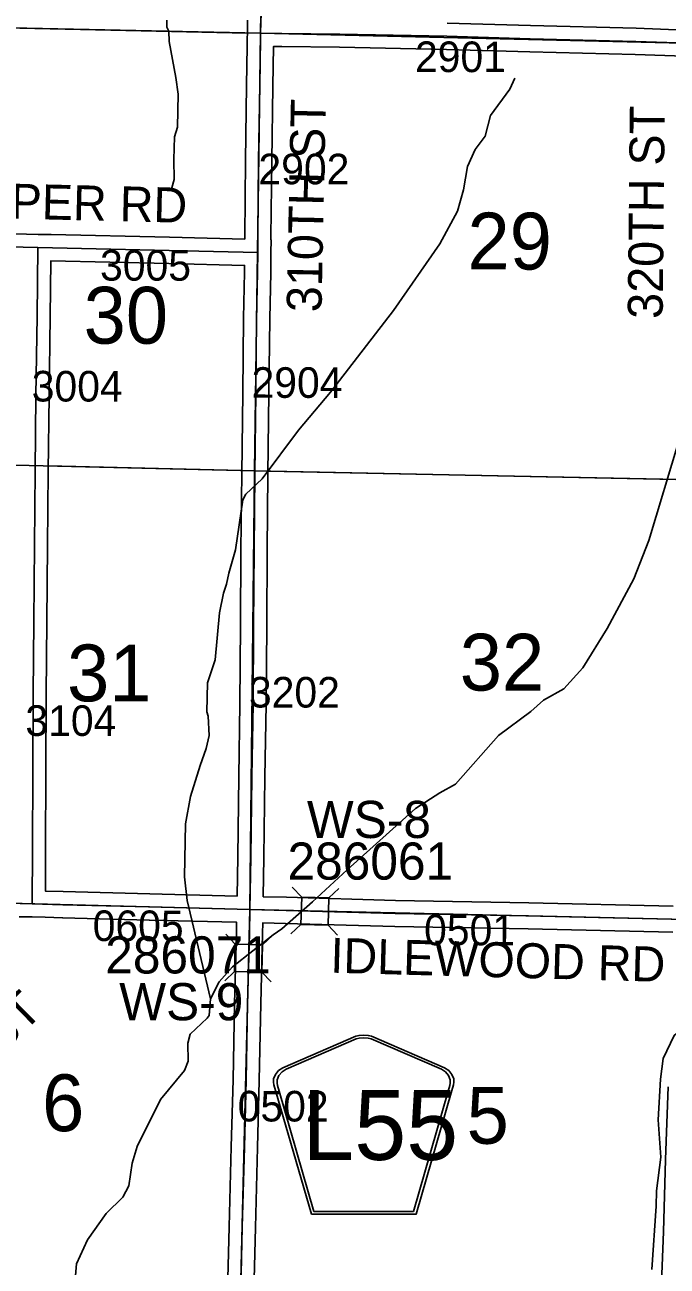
# Model space of a CAD drawing. Extents: x -132.8 to -73.3, y -60 to -26.
# Drawn here: x -109.39 to -107.919, y -45.531 to -42.691 of the extents above; entities that cross this region are included whole.
import ezdxf

# ---------------------------------------------------------------- set-up
doc = ezdxf.new("R2010")
doc.units = 0
for name, color, linetype in [('tdCoHydroRiver', 7, 'Continuous'), ('tdCoSecRdNmbr', 7, 'Continuous'), ('tdCoSecRdTxt', 7, 'Continuous'), ('tdCoSecRteBand', 7, 'Continuous'), ('tdCoSecRteCL', 7, 'Continuous'), ('tdCoSectLine', 7, 'Continuous'), ('tdCoSectLinePart', 7, 'Continuous'), ('tdCoSectNmbr', 7, 'Continuous'), ('tdCoShieldCoRte', 7, 'Continuous'), ('tdCoStrucSec', 7, 'Continuous'), ('tdCoStrucSecCoName', 7, 'Continuous'), ('tdCoStrucSecFHWANum', 7, 'Continuous'), ('tdCoSurfGravel', 7, 'Continuous'), ('tdCoTwpBndryShd', 7, 'Continuous')]:
    doc.layers.add(name, color=color, linetype=linetype)

msp = doc.modelspace()

# ---------------------------------------------------------------- linework, layer by layer
at = {"layer": 'tdCoHydroRiver'}
for points in [[(-109.053, -43.064), (-109.0478, -43.0452), (-109.0483, -42.9994), (-109.047, -42.9474), (-109.0402, -42.9255), (-109.0384, -42.8498), (-109.0438, -42.8118), (-109.0592, -42.7294), (-109.0602, -42.7057), (-109.0647, -42.6962), (-109.0643, -42.6804)], [(-108.2674, -42.8131), (-108.279, -42.8381), (-108.3231, -42.8986), (-108.3353, -42.9456), (-108.3581, -42.9766), (-108.3764, -43.0156), (-108.3855, -43.069), (-108.3993, -43.1176), (-108.439, -43.1923), (-108.5452, -43.3444), (-108.6901, -43.5318), (-108.7632, -43.6183), (-108.8464, -43.7299), (-108.8835, -43.7653), (-108.8901, -43.7778), (-108.9071, -43.8925), (-108.9225, -43.9458), (-108.9279, -43.9709), (-108.9347, -43.9912), (-108.9436, -44.0368), (-108.9541, -44.1438), (-108.9711, -44.197), (-108.9727, -44.2632), (-108.9698, -44.2728), (-108.9677, -44.317), (-108.9747, -44.3468), (-108.9883, -44.3859), (-109.0105, -44.4564), (-109.0214, -44.5192), (-109.0244, -44.6406), (-109.0177, -44.6944), (-108.9647, -44.9197)], [(-107.891, -43.6409), (-107.9612, -43.8711), (-107.9949, -43.9586), (-108.056, -44.0723), (-108.1118, -44.1624), (-108.1556, -44.2103), (-108.2019, -44.236), (-108.231, -44.2621), (-108.3049, -44.3171), (-108.4038, -44.4283), (-108.439, -44.448), (-108.4951, -44.4845), (-108.6515, -44.6243), (-108.7306, -44.6981), (-108.8015, -44.7595), (-108.8208, -44.7733), (-108.9141, -44.8467), (-108.9449, -44.8807), (-108.9647, -44.9197)], [(-107.7476, -44.6413), (-107.7532, -44.6743), (-107.7541, -44.7137), (-107.7611, -44.7419), (-107.768, -44.767), (-107.7862, -44.8013), (-107.8018, -44.8593), (-107.8053, -44.8765), (-107.8304, -44.9343), (-107.8548, -44.9637), (-107.9031, -45.0035), (-107.928, -45.0566), (-107.9339, -45.1038), (-107.9392, -45.1967), (-107.9334, -45.282), (-107.9431, -45.3591), (-107.9439, -45.3938), (-107.9537, -45.5387)], [(-108.9647, -44.9197), (-108.9672, -44.9575), (-108.9721, -44.9637), (-109.0109, -45.0006), (-109.0161, -45.021), (-109.0155, -45.062), (-109.0239, -45.0839), (-109.0791, -45.1504), (-109.1322, -45.2579), (-109.1442, -45.2955), (-109.1517, -45.3474), (-109.165, -45.3739), (-109.2037, -45.4108), (-109.2462, -45.4713), (-109.2712, -45.5259), (-109.2776, -45.5983), (-109.2893, -45.6249), (-109.3187, -45.6668), (-109.382, -45.7378), (-109.4709, -45.8256)]]:
    msp.add_lwpolyline(points, dxfattribs=at)
at = {"layer": 'tdCoSecRteBand'}
for points in [[(-108.8861, -43.1815), (-108.8861, -43.1758), (-108.8861, -43.1757), (-108.8861, -43.1757), (-108.8844, -43.0016), (-108.8844, -43.0015), (-108.8844, -43.0014), (-108.8819, -42.8303), (-108.8819, -42.8303), (-108.8819, -42.8303), (-108.8805, -42.74), (-108.8805, -42.74), (-108.8802, -42.7225), (-108.8802, -42.7225), (-108.8802, -42.7225), (-108.8802, -42.7225), (-108.88, -42.7102), (-108.8798, -42.6803)], [(-108.4226, -42.6873), (-108.2318, -42.693), (-107.9902, -42.6989), (-107.99, -42.6989), (-107.9898, -42.6989), (-107.8783, -42.7031)], [(-107.8794, -42.7631), (-107.9919, -42.7589), (-108.2333, -42.7529), (-108.2334, -42.7529), (-108.2335, -42.7529), (-108.4242, -42.7473), (-108.6688, -42.7423), (-108.801, -42.7409), (-108.8205, -42.7407), (-108.8219, -42.8312), (-108.8244, -43.0022), (-108.8261, -43.1762), (-108.8261, -43.1824), (-108.8261, -43.1829), (-108.8256, -43.1829), (-108.8263, -43.2126), (-108.8265, -43.2424), (-108.8266, -43.2573), (-108.8266, -43.2575), (-108.8266, -43.2577), (-108.8288, -43.3636), (-108.8308, -43.5342), (-108.8308, -43.5342), (-108.8308, -43.5342), (-108.833, -43.7191), (-108.8347, -43.8926), (-108.8357, -44.0662), (-108.8357, -44.0662), (-108.8357, -44.0662), (-108.837, -44.245), (-108.837, -44.2451), (-108.837, -44.2453), (-108.8397, -44.4122), (-108.8421, -44.5959), (-108.8421, -44.5959), (-108.8421, -44.596), (-108.8438, -44.6858), (-108.8438, -44.686), (-108.7908, -44.6874), (-108.7908, -44.6874), (-108.7907, -44.6874), (-108.5411, -44.6945), (-108.2357, -44.6999), (-108.2356, -44.6999), (-108.2356, -44.6999), (-107.9052, -44.7075)], [(-109.4953, -43.1674), (-109.3592, -43.1705), (-109.3294, -43.1709), (-109.3294, -43.1712), (-109.0584, -43.1773), (-109.0584, -43.1773), (-109.0583, -43.1773), (-108.8861, -43.1815)], [(-108.9038, -44.6845), (-108.9021, -44.595), (-108.8997, -44.4113), (-108.8997, -44.4113), (-108.8997, -44.4112), (-108.897, -44.2444), (-108.8957, -44.0658), (-108.8947, -43.8922), (-108.8947, -43.8921), (-108.8947, -43.8921), (-108.893, -43.7185), (-108.893, -43.7184), (-108.893, -43.7184), (-108.8908, -43.5335), (-108.8888, -43.3628), (-108.8888, -43.3627), (-108.8888, -43.3625), (-108.8866, -43.2567), (-108.8865, -43.2415), (-109.0598, -43.2373), (-109.3301, -43.2312), (-109.3317, -43.3587), (-109.3317, -43.3587), (-109.3317, -43.3587), (-109.3342, -43.5397), (-109.3359, -43.712), (-109.3374, -43.8829), (-109.3374, -43.8829), (-109.3374, -43.8829), (-109.3391, -44.0565), (-109.3391, -44.0565), (-109.3391, -44.0565), (-109.3408, -44.2232), (-109.3416, -44.3984), (-109.3421, -44.5779), (-109.3421, -44.5779), (-109.3421, -44.5779), (-109.3424, -44.6731), (-109.3015, -44.6743), (-109.1033, -44.6795), (-108.9038, -44.6845)], [(-108.926, -45.6194), (-108.9216, -45.4416), (-108.9216, -45.4415), (-108.9216, -45.4415), (-108.9169, -45.2583), (-108.9169, -45.2583), (-108.9169, -45.2583), (-108.9127, -45.1048), (-108.9095, -44.9303), (-108.9095, -44.9302), (-108.9095, -44.9301), (-108.9053, -44.7686), (-108.9049, -44.7445), (-108.9051, -44.7445), (-109.1048, -44.7395), (-109.1048, -44.7395), (-109.1048, -44.7395), (-109.3031, -44.7343), (-109.3031, -44.7343), (-109.3032, -44.7343), (-109.3433, -44.7331), (-109.373, -44.7323), (-109.4026, -44.7322)], [(-107.9062, -44.7675), (-108.2369, -44.7599), (-108.5423, -44.7545), (-108.5425, -44.7545), (-108.5426, -44.7545), (-108.7924, -44.7473), (-108.8449, -44.746), (-108.8453, -44.7699), (-108.8453, -44.77), (-108.8453, -44.7701), (-108.8495, -44.9315), (-108.8527, -45.106), (-108.8527, -45.1061), (-108.8527, -45.1063), (-108.8569, -45.2599), (-108.8616, -45.4431), (-108.8661, -45.6208)], [(-107.9334, -45.6083), (-107.9275, -45.4528), (-107.9223, -45.2877), (-107.9223, -45.2876), (-107.9223, -45.2876), (-107.9166, -45.1212)]]:
    msp.add_lwpolyline(points, dxfattribs=at)
at = {"layer": 'tdCoSecRteCL'}
msp.add_line((-109.5657, -44.6969), (-109.3725, -44.7023), dxfattribs=at)
for points in [[(-108.85, -42.7105), (-108.8497, -42.6944), (-108.847, -42.6438), (-108.845, -42.5062), (-108.8393, -42.3314), (-108.8332, -42.1405), (-108.8285, -41.9701), (-108.8223, -41.7859), (-108.8201, -41.7085)], [(-108.8563, -43.2122), (-108.8561, -43.176), (-108.8544, -43.0019), (-108.8519, -42.8307), (-108.8502, -42.723), (-108.85, -42.7105)], [(-108.85, -42.7105), (-108.8008, -42.7109), (-108.6683, -42.7123), (-108.4235, -42.7173), (-108.2326, -42.7229), (-107.9909, -42.7289), (-107.8488, -42.7342)], [(-109.7876, -43.1898), (-109.496, -43.1974), (-109.3598, -43.2005)], [(-109.3725, -44.7023), (-109.3721, -44.5778), (-109.3716, -44.3983), (-109.3708, -44.2229), (-109.3691, -44.0562), (-109.3674, -43.8826), (-109.3659, -43.7117), (-109.3642, -43.5393), (-109.3617, -43.3583), (-109.3598, -43.2005)], [(-109.3598, -43.2005), (-109.0591, -43.2073), (-108.8563, -43.2122)], [(-108.8743, -44.7153), (-108.8721, -44.5955), (-108.8697, -44.4117), (-108.867, -44.2448), (-108.8657, -44.066), (-108.8647, -43.8924), (-108.863, -43.7188), (-108.8608, -43.5338), (-108.8588, -43.3632), (-108.8566, -43.2571), (-108.8563, -43.2122)], [(-109.3725, -44.7023), (-109.3023, -44.7043), (-109.1041, -44.7095), (-108.8743, -44.7153)], [(-108.8975, -45.6885), (-108.8961, -45.6201), (-108.8916, -45.4423), (-108.8869, -45.2591), (-108.8827, -45.1054), (-108.8795, -44.9308), (-108.8753, -44.7693), (-108.8743, -44.7153)], [(-108.8743, -44.7153), (-108.7916, -44.7174), (-108.5418, -44.7245), (-108.2362, -44.7299), (-107.8756, -44.7382)]]:
    msp.add_lwpolyline(points, dxfattribs=at)
at = {"layer": 'tdCoSectLine'}
for points in [[(-108.8503, -42.7105), (-108.8205, -41.7085)], [(-109.7784, -42.6906), (-108.8503, -42.7105)], [(-108.8641, -43.7114), (-108.8503, -42.7105)], [(-108.8503, -42.7105), (-107.8492, -42.7342)], [(-109.7995, -43.6894), (-108.8641, -43.7114)], [(-108.8747, -44.7153), (-108.8641, -43.7114)], [(-108.8641, -43.7114), (-107.8616, -43.7319)], [(-109.8307, -44.6899), (-108.8747, -44.7153)], [(-108.8979, -45.6885), (-108.8747, -44.7153)], [(-108.8747, -44.7153), (-107.876, -44.7382)]]:
    msp.add_lwpolyline(points, dxfattribs=at)
at = {"layer": 'tdCoSectLinePart'}
for points in [[(-109.749, -42.6912), (-108.8803, -42.7099)], [(-109.3361, -43.7003), (-108.8933, -43.7107)], [(-108.8333, -43.7121), (-107.8915, -43.7313)]]:
    msp.add_lwpolyline(points, dxfattribs=at)
at = {"layer": 'tdCoShieldCoRte'}
for points in [[(-108.7335, -45.4126), (-108.8154, -45.1297), (-108.8193, -45.1165), (-108.82, -45.1106), (-108.82, -45.1028), (-108.8158, -45.0925), (-108.8085, -45.084), (-108.7989, -45.0774), (-108.6316, -45.005), (-108.6241, -45.0034), (-108.6137, -45.0025), (-108.6033, -45.0034), (-108.5958, -45.005), (-108.4285, -45.0774), (-108.4189, -45.084), (-108.4116, -45.0925), (-108.4074, -45.1028), (-108.4074, -45.1106), (-108.4081, -45.1165), (-108.412, -45.1297), (-108.4939, -45.4126)], [(-108.7276, -45.4062), (-108.8073, -45.131), (-108.8111, -45.1183), (-108.8118, -45.1127), (-108.8118, -45.1052), (-108.8077, -45.0953), (-108.8007, -45.0871), (-108.7915, -45.0807), (-108.6309, -45.0113), (-108.6237, -45.0097), (-108.6137, -45.0088), (-108.6037, -45.0097), (-108.5965, -45.0113), (-108.4359, -45.0807), (-108.4267, -45.0871), (-108.4197, -45.0953), (-108.4157, -45.1052), (-108.4157, -45.1127), (-108.4164, -45.1183), (-108.4201, -45.131), (-108.4998, -45.4062)]]:
    msp.add_lwpolyline(points, close=True, dxfattribs=at)
at = {"layer": 'tdCoStrucSec'}
for points in [[(-108.7772, -44.6644), (-108.7557, -44.6871), (-108.6932, -44.6889)], [(-108.6705, -44.6674), (-108.6932, -44.6889), (-108.695, -44.7514)], [(-108.7803, -44.7711), (-108.7575, -44.7496), (-108.7557, -44.6871)], [(-108.674, -44.7737), (-108.695, -44.7514), (-108.7575, -44.7496)], [(-108.9292, -44.7716), (-108.9077, -44.7943), (-108.8451, -44.7959)], [(-108.8229, -44.7748), (-108.8451, -44.7959), (-108.8467, -44.8585)], [(-108.932, -44.8784), (-108.9093, -44.8568), (-108.9077, -44.7943)], [(-108.8252, -44.8811), (-108.8467, -44.8585), (-108.9093, -44.8568)]]:
    msp.add_lwpolyline(points, dxfattribs=at)
at = {"layer": 'tdCoSurfGravel'}
for points in [[(-108.8961, -45.6201), (-108.8916, -45.4423), (-108.8869, -45.2591), (-108.8827, -45.1054), (-108.8795, -44.9308), (-108.8753, -44.7693), (-108.8743, -44.7153), (-108.8721, -44.5955), (-108.8697, -44.4117), (-108.867, -44.2448), (-108.8657, -44.066), (-108.8647, -43.8924), (-108.863, -43.7188), (-108.8608, -43.5338), (-108.8588, -43.3632), (-108.8566, -43.2571), (-108.8563, -43.2122), (-108.8561, -43.176), (-108.8544, -43.0019), (-108.8519, -42.8307), (-108.8502, -42.723), (-108.85, -42.7105), (-108.8497, -42.6944), (-108.847, -42.6438)], [(-108.85, -42.7105), (-108.8008, -42.7109), (-108.6683, -42.7123), (-108.4235, -42.7173), (-108.2326, -42.7229), (-107.9909, -42.7289), (-107.8488, -42.7342)], [(-109.7876, -43.1898), (-109.496, -43.1974), (-109.3598, -43.2005), (-109.0591, -43.2073), (-108.8563, -43.2122)], [(-109.3725, -44.7023), (-109.3721, -44.5778), (-109.3716, -44.3983), (-109.3708, -44.2229), (-109.3691, -44.0562), (-109.3674, -43.8826), (-109.3659, -43.7117), (-109.3642, -43.5393), (-109.3617, -43.3583), (-109.3598, -43.2005)], [(-109.5657, -44.6969), (-109.3725, -44.7023), (-109.3023, -44.7043), (-109.1041, -44.7095), (-108.8743, -44.7153)], [(-108.8743, -44.7153), (-108.7916, -44.7174), (-108.5418, -44.7245), (-108.2362, -44.7299), (-107.8756, -44.7382), (-107.7504, -44.741), (-107.2311, -44.7514), (-106.8805, -44.7609)]]:
    msp.add_lwpolyline(points, dxfattribs=at)
at = {"layer": 'tdCoTwpBndryShd'}
msp.add_lwpolyline([(-115.7834, -44.5349), (-114.8143, -44.5585), (-113.824, -44.5794), (-112.8222, -44.6076), (-111.8253, -44.6353), (-110.8289, -44.6638), (-110.5115, -44.6731), (-110.5003, -44.6718), (-109.8307, -44.6899), (-108.8747, -44.7153), (-107.876, -44.7382), (-106.8809, -44.7609), (-105.884, -44.7875)], dxfattribs=at)

# ---------------------------------------------------------------- texts
at = {"layer": 'tdCoSecRdNmbr'}
for s, rotation, p in [('2901', 359.9183, (-108.4963, -42.7991)), ('2902', 359.9181, (-108.8548, -43.0558)), ('3005', 359.9178, (-109.2174, -43.2763)), ('3004', 359.9177, (-109.3739, -43.5529)), ('2904', 359.9181, (-108.8706, -43.5445)), ('3202', 359.918, (-108.8765, -44.2531)), ('3104', 359.9177, (-109.3884, -44.318)), ('0605', 359.9177, (-109.2343, -44.7874)), ('0501', 359.9183, (-108.4755, -44.797)), ('0502', 359.918, (-108.9023, -45.2002))]:
    msp.add_text(s, height=0.07, rotation=rotation, dxfattribs=at).set_placement(p)
at = {"layer": 'tdCoSecRdTxt'}
for s, rotation, p in [('310TH ST', 88.8109, (-108.7104, -43.3492)), ('320TH ST', 89.4189, (-107.9292, -43.3643)), ('JUNIPER RD', 358.6243, (-109.6605, -43.1287)), ('IDLEWOOD RD', 358.4168, (-108.6907, -44.8598)), ('300TH ST', 44.517, (-109.693, -45.2939))]:
    msp.add_text(s, height=0.08, rotation=rotation, dxfattribs=at).set_placement(p)
at = {"layer": 'tdCoSectNmbr'}
for s, rotation, p in [('29', 359.9183, (-108.3762, -43.2508)), ('30', 359.9176, (-109.2551, -43.4205)), ('31', 359.9176, (-109.293, -44.239)), ('32', 359.9183, (-108.3938, -44.2143)), ('6', 359.9176, (-109.3502, -45.2225)), ('5', 359.9183, (-108.3781, -45.2512))]:
    msp.add_text(s, height=0.13, rotation=rotation, dxfattribs=at).set_placement(p)
at = {"layer": 'tdCoShieldCoRte'}
msp.add_text('L55', height=0.16, dxfattribs=at).set_placement((-108.7544, -45.2883))
at = {"layer": 'tdCoStrucSecCoName'}
for s, p in [('WS-8', (-108.7438, -44.5517)), ('WS-9', (-109.1735, -44.9688))]:
    msp.add_text(s, height=0.085, dxfattribs=at).set_placement(p)
at = {"layer": 'tdCoStrucSecFHWANum'}
for s, p in [('286061', (-108.7882, -44.647)), ('286071', (-109.2055, -44.8617))]:
    msp.add_text(s, height=0.085, dxfattribs=at).set_placement(p)

doc.saveas('drawing.dxf')
